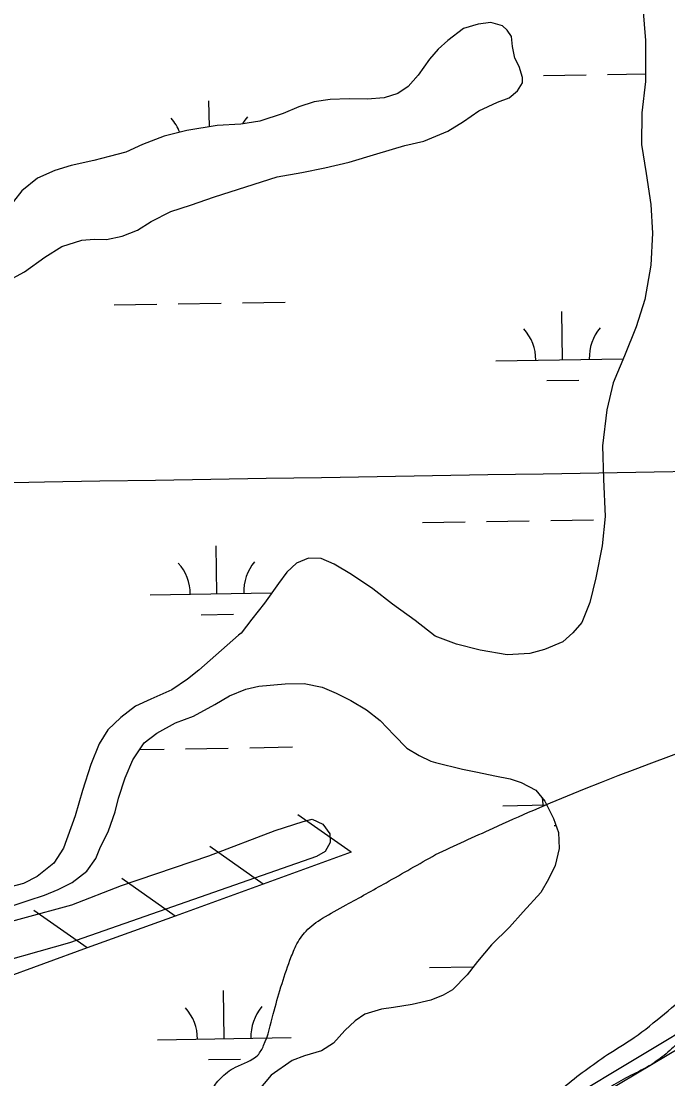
# Model space of a CAD drawing. Extents: x 3855477 to 3893699, y 299188 to 325115.
# Drawn here: x 3877889 to 3878373, y 319617 to 320408 of the extents above; entities that cross this region are included whole.
import ezdxf

# ---------------------------------------------------------------- set-up
doc = ezdxf.new("R2010")
doc.units = 0
for name, color, linetype in [('V-GRID-MAJR', 7, 'Continuous'), ('V-LEVE-TOET', 7, 'Continuous'), ('V-RIVR-EDGE', 7, 'Continuous'), ('V-RRAP-FSHR', 7, 'Continuous'), ('V-TOPO-DPTH', 7, 'Continuous'), ('V-TOPO-SHOR', 7, 'Continuous'), ('V-TOPO-WATR', 7, 'Continuous'), ('V-WETL-SWMP', 7, 'Continuous')]:
    doc.layers.add(name, color=color, linetype=linetype)

msp = doc.modelspace()

# ---------------------------------------------------------------- linework, layer by layer
at = {"layer": 'V-GRID-MAJR'}
msp.add_spline([(3859493.37, 319766.96), (3864801.73, 319851.51), (3870110.07, 319936.83), (3875418.41, 320022.92), (3880726.72, 320109.79), (3886035.03, 320197.43), (3891343.33, 320285.84)], degree=3, dxfattribs=at)
at = {"layer": 'V-LEVE-TOET'}
msp.add_lwpolyline([(3877472.51, 319610.94), (3877495.82, 319617.85), (3877529.34, 319627.82), (3877625.55, 319653.27), (3877690.38, 319673.18), (3877853.5, 319727.35), (3877927.11, 319747.38), (3877964.22, 319761.79), (3878029.76, 319783.9), (3878079.24, 319802.87), (3878100.36, 319809.74), (3878106.93, 319811.29), (3878115.02, 319807.75), (3878120.24, 319800.5), (3878120.33, 319793.92), (3878116.76, 319787.29), (3878110.23, 319783.54), (3877925.31, 319718.83), (3877854.62, 319698.84), (3877757.07, 319664.59), (3877726.48, 319654.66), (3877573.53, 319605.74)], dxfattribs=at)
at = {"layer": 'V-RIVR-EDGE'}
for points in [[(3878199.36, 319784.89), (3878242.45, 319804.71), (3878272.77, 319818.19), (3878683.68, 319986.95), (3878696.45, 319990.9), (3878703.61, 319986.9), (3878719.49, 319963.75), (3878727.44, 319951.77), (3878734.6, 319949.36), (3878748.15, 319950.12), (3878772.88, 319957.24)], [(3877050.53, 318877.48), (3877062.92, 318888.61), (3877075.29, 318895.75), (3877096.45, 318910.84), (3877122.4, 318930.71), (3877150.75, 318952.16), (3877177.11, 318974.01), (3877208.26, 319000.64), (3877221.85, 319015.75), (3877234.64, 319033.25), (3877246.24, 319047.57), (3877269, 319066.24), (3877290.56, 319080.94), (3877321.29, 319098.4), (3877348.42, 319112.28), (3877392.73, 319141.66), (3877417.88, 319157.94), (3877450.63, 319186.95), (3877471.8, 319206.43), (3877491.77, 319223.91), (3877510.13, 319235.42), (3877524.5, 319242.16), (3877540.07, 319254.08), (3877566.84, 319282.71), (3877597.61, 319317.31), (3877618.4, 319343.56), (3877633.58, 319355.08), (3877648.34, 319361.82), (3877665.88, 319364.56), (3877680.64, 319368.51), (3877710.96, 319381.19), (3877746.07, 319397.44), (3877785.17, 319415.28), (3877821.48, 319434.32), (3877868.98, 319463.3), (3877927.25, 319497.82), (3877999.89, 319541.08), (3878013.06, 319550.22), (3878016.66, 319555.39), (3878018.27, 319560.97), (3878024.31, 319583.67), (3878031.54, 319608.36), (3878038.34, 319617.51), (3878049.52, 319625.85), (3878066.28, 319634.97), (3878070.68, 319642.14), (3878077.91, 319665.63), (3878090.37, 319705.85), (3878094.78, 319716.6), (3878102.38, 319727.74), (3878114.76, 319737.28), (3878132.32, 319747.2), (3878162.25, 319763.86), (3878199.36, 319784.89)], [(3877073.38, 318850.92), (3877055.42, 318841), (3877028.28, 318823.53), (3876991.96, 318801.7), (3876971.6, 318789), (3876950.05, 318774.71), (3876940.46, 318765.56), (3876928.89, 318759.22), (3876919.72, 318759.24), (3876914.14, 318759.65), (3876911.35, 318760.46), (3876910.57, 318766.83), (3876916.18, 318775.99), (3876927.75, 318782.73), (3876932.94, 318787.9), (3876936.54, 318792.28), (3876951.71, 318802.6), (3876982.44, 318820.86), (3877004.79, 318832.76), (3877020.35, 318838.3), (3877041.11, 318852.99), (3877056.68, 318863.72), (3877092.61, 318888.73), (3877122.55, 318910.18), (3877157.29, 318936.4), (3877183.64, 318957.06), (3877204.02, 318979.32), (3877221.2, 318997.22), (3877235.99, 319012.32), (3877249.59, 319033.81), (3877267.17, 319050.11), (3877285.53, 319061.62), (3877299.9, 319070.75), (3877311.06, 319074.31), (3877329.82, 319083.83), (3877349.77, 319095.74), (3877371.33, 319108.44), (3877382.1, 319113.99), (3877388.08, 319115.97), (3877392.88, 319120.74), (3877396.48, 319128.3), (3877402.08, 319134.26), (3877408.06, 319137.44), (3877415.64, 319140.61), (3877432.8, 319149.33), (3877447.98, 319161.25), (3877466.76, 319181.13), (3877478.34, 319191.46), (3877487.52, 319198.22), (3877506.3, 319214.91), (3877517.47, 319222.05), (3877524.66, 319226.02), (3877534.62, 319226.79), (3877542.19, 319226.78), (3877548.97, 319226.76), (3877554.55, 319228.74), (3877563.36, 319245.45), (3877581.75, 319269.32), (3877605.73, 319293.97), (3877626.5, 319314.25), (3877638.88, 319323.38), (3877656.83, 319332.5), (3877687.15, 319345.58), (3877735.42, 319364.59), (3877803.65, 319396.3), (3877859.52, 319427.25), (3877905.02, 319451.85), (3877945.33, 319474.47), (3877997.61, 319503.43), (3878019.55, 319515.33), (3878029.52, 319516.9), (3878042.67, 319514.87), (3878047.84, 319511.28), (3878052.6, 319502.5), (3878061.74, 319491.71), (3878073.27, 319481.72), (3878083.23, 319478.11), (3878092, 319478.49), (3878103.56, 319480.45), (3878131.49, 319495.13), (3878140.27, 319499.09), (3878149.84, 319501.46), (3878160.61, 319504.22), (3878180.56, 319512.94), (3878205.3, 319528.42), (3878218.88, 319537.55), (3878218.88, 319539.15), (3878216.89, 319541.15), (3878216.9, 319544.73), (3878218.5, 319547.52), (3878227.28, 319551.88), (3878246.44, 319563.79), (3878263.61, 319576.5), (3878279.19, 319592.4), (3878295.18, 319610.7), (3878311.15, 319623.41), (3878327.92, 319635.32), (3878347.88, 319648.03), (3878370.64, 319665.91), (3878392.2, 319683.39), (3878412.17, 319698.48), (3878422.95, 319707.22), (3878432.93, 319715.97), (3878438.12, 319718.74), (3878444.9, 319721.52), (3878450.88, 319722.3), (3878455.66, 319722.29), (3878460.84, 319719.48), (3878461.23, 319714.7), (3878459.21, 319707.53), (3878454.41, 319698.78), (3878446.02, 319691.62), (3878432.85, 319683.29), (3878411.7, 319670.99), (3878398.92, 319661.45), (3878384.54, 319647.94), (3878374.55, 319638.4), (3878362.97, 319629.26), (3878347.01, 319620.53), (3878332.64, 319612.6), (3878322.26, 319604.65), (3878303.89, 319589.95), (3878281.53, 319569.28), (3878262.35, 319551), (3878258.75, 319546.22), (3878255.55, 319539.06), (3878249.16, 319533.49), (3878239.57, 319527.14), (3878229.61, 319524.77), (3878220.42, 319518.42), (3878195.68, 319504.93), (3878181.72, 319498.19), (3878171.74, 319493.43), (3878162.56, 319486.28), (3878151.39, 319481.53), (3878126.65, 319472.02), (3878094.33, 319453.37), (3878061.6, 319434.72)]]:
    msp.add_spline(points, degree=3, dxfattribs=at)
at = {"layer": 'V-RRAP-FSHR'}
for p, q in [((3878136.12, 319786.67), (3878096.15, 319814.72)), ((3878070.32, 319762.8), (3878030.35, 319790.85)), ((3878004.52, 319738.93), (3877964.55, 319766.98)), ((3877938.71, 319715.06), (3877898.74, 319743.11))]:
    msp.add_line(p, q, dxfattribs=at)
for points in [[(3876931.21, 318780.95), (3877153.85, 318947.87), (3877384.07, 319090.24), (3877720.56, 319286.62), (3878184.96, 319523.26), (3878396.18, 319648.95), (3878618.02, 319749.1), (3878835.19, 319834.07), (3879377.43, 319985.37), (3880023.15, 320134.65), (3880260.93, 320171.97), (3880414.78, 320178.75), (3880574.34, 320171.5), (3881564.99, 320168.46), (3882290.98, 320136.72)], [(3878136.12, 319786.67), (3878070.32, 319762.8)], [(3878070.32, 319762.8), (3878004.52, 319738.93)], [(3878004.52, 319738.93), (3877938.71, 319715.06)], [(3877938.71, 319715.06), (3877872.91, 319691.19)]]:
    msp.add_lwpolyline(points, dxfattribs=at)
at = {"layer": 'V-TOPO-DPTH'}
msp.add_lwpolyline([(3878403.63, 319664.92), (3878350.54, 319632.84), (3878297.24, 319601.1)], dxfattribs=at)
at = {"layer": 'V-TOPO-SHOR'}
for points in [[(3878353.1, 320433.48), (3878356.41, 320393.66), (3878356.44, 320362.87), (3878353.6, 320339.54), (3878353.53, 320315.85), (3878356.98, 320294.19), (3878360.46, 320270.95), (3878361.54, 320249.65), (3878360.29, 320225.55), (3878355.91, 320199.83), (3878349.48, 320179.61), (3878340.7, 320157.78), (3878332.29, 320137.53), (3878327.43, 320117.33), (3878324.25, 320090.45), (3878324.98, 320065.59), (3878326.16, 320037.58), (3878324.09, 320015.84), (3878319.29, 319991.69), (3878314.8, 319973.47), (3878308.69, 319958.39), (3878302.08, 319950.8), (3878294.68, 319943.99), (3878280.94, 319938.27), (3878269.93, 319935.36), (3878252.96, 319934.33), (3878232.79, 319937.61), (3878214.96, 319942.1), (3878199.09, 319948.2), (3878183.93, 319959.84)], [(3878231.6, 320341.03), (3878245.73, 320347.53), (3878254.36, 320350.81), (3878260.61, 320356.03), (3878264.48, 320362), (3878264.46, 320362.79), (3878264.42, 320365.95), (3878261.94, 320374.2), (3878258.7, 320380.48), (3878257, 320389.14), (3878256.1, 320396.62), (3878252.88, 320401.32), (3878249.29, 320404.43), (3878240.57, 320407.07), (3878231.11, 320405.76), (3878220.1, 320402.45), (3878208.38, 320393.6), (3878201.36, 320387.19), (3878194.76, 320379.6), (3878186.24, 320367.64), (3878178.85, 320359.25), (3878171.03, 320354.01), (3878160.81, 320350.71), (3878148.19, 320349.75), (3878134.77, 320349.96), (3878120.56, 320349.37), (3878108.35, 320347.63), (3878096.96, 320343.92), (3878085.18, 320339.02), (3878067.89, 320333.26), (3878053.71, 320331.09), (3878035.96, 320330.05), (3878013.12, 320326.19), (3877996.2, 320322.01), (3877980.1, 320315.87), (3877967.55, 320310.17), (3877954.96, 320306.84), (3877943.55, 320303.92), (3877926.63, 320300.14), (3877914.44, 320296.42), (3877901.5, 320290.71), (3877889.79, 320281.08), (3877883.58, 320273.1)], [(3877876.91, 320212.61), (3877891.8, 320220.71), (3877907.04, 320231.58), (3877919.56, 320239.64), (3877934.5, 320244.19), (3877943.96, 320245.11), (3877953.05, 320244.84), (3877964.85, 320247.37), (3877976.24, 320251.87), (3877986.41, 320258.32), (3878001.31, 320265.63), (3878015.85, 320270.57), (3878033.93, 320276.74), (3878080.7, 320291.59), (3878099.2, 320295), (3878116.53, 320298.39), (3878134.63, 320302.59), (3878155.46, 320308.8), (3878176.3, 320315), (3878190.47, 320318.35), (3878208.52, 320325.71), (3878220.27, 320332.98), (3878231.6, 320341.03)], [(3878183.93, 319959.84), (3878167.18, 319972.24), (3878152.42, 319983.48), (3878136.48, 319994.32), (3878123.35, 320002.03), (3878113.82, 320006.24), (3878104.34, 320006.51), (3878095.31, 320002.83), (3878087.91, 319996.02), (3878081.7, 319987.65), (3878071.25, 319972.9)], [(3878071.25, 319972.9), (3878061.94, 319960.93), (3878053.79, 319950.55), (3878051.84, 319948.95), (3878022.2, 319922.88), (3878013.6, 319916.05), (3878001.87, 319908), (3877986.18, 319901.07), (3877974.8, 319895.79), (3877963.87, 319887.35), (3877954.12, 319878.13), (3877947.55, 319867.78), (3877941.45, 319852.3), (3877935, 319832.87), (3877929.74, 319813.85), (3877920.99, 319789.65), (3877913.65, 319778.5), (3877901.15, 319768.46), (3877890.96, 319763.19), (3877872.86, 319758.6)], [(3877879.61, 319745.52), (3877894.54, 319750.46), (3877906.71, 319754.58), (3877916.92, 319758.66), (3877927.5, 319763.94), (3877938.44, 319772.38), (3877945.01, 319781.94), (3877948.07, 319789.48), (3877954.6, 319802.59), (3877959.53, 319816.86), (3877962.15, 319827.16), (3877967.08, 319842.23), (3877972.81, 319855.72), (3877981.32, 319868.47), (3877990.69, 319875.7), (3878004.79, 319883.39), (3878018.15, 319888.31), (3878034.2, 319897.21), (3878045.17, 319903.68), (3878057.33, 319908.58), (3878067.17, 319910.69), (3878086.88, 319912.54), (3878101.08, 319912.73)], [(3878101.08, 319912.73), (3878114.54, 319910.15), (3878124.86, 319905.56), (3878135.98, 319900.18), (3878147.52, 319893.24), (3878157.9, 319885.09), (3878168.31, 319874.19), (3878177.91, 319864.45), (3878187.06, 319859.05), (3878195.8, 319854.83), (3878199.37, 319853.7), (3878219.56, 319848.84), (3878230.64, 319846.63), (3878243.71, 319843.65), (3878255.18, 319841.44), (3878263.5, 319838.79), (3878274.24, 319833.02), (3878281.06, 319824.82), (3878287.55, 319811.89), (3878291.25, 319801.28), (3878291.81, 319789.45)]]:
    msp.add_lwpolyline(points, dxfattribs=at)
at = {"layer": 'V-TOPO-WATR'}
msp.add_lwpolyline([(3878403.63, 319664.92), (3878350.54, 319632.84), (3878297.24, 319601.1)], dxfattribs=at)
at = {"layer": 'V-WETL-SWMP'}
for p, q in [((3878184.06, 320365.74), (3878184.57, 320365.75)), ((3878280.05, 320367.3), (3878312.05, 320367.82)), ((3878328.04, 320368.08), (3878356.43, 320368.55)), ((3878030.05, 320329.05), (3878029.73, 320348.48)), ((3877958.8, 320195.87), (3877990.8, 320196.39)), ((3878006.79, 320196.65), (3878038.79, 320197.18)), ((3878054.79, 320197.44), (3878086.78, 320197.96)), ((3878294.36, 320154.9), (3878293.77, 320190.9)), ((3878244.36, 320154.09), (3878339.81, 320155.64)), ((3878282.61, 320139.28), (3878306.61, 320139.67)), ((3878189.48, 320033.11), (3878221.48, 320033.63)), ((3878237.48, 320033.89), (3878269.47, 320034.41)), ((3878285.47, 320034.67), (3878317.46, 320035.19)), ((3878035.74, 319979.85), (3878035.15, 320015.85)), ((3877985.74, 319979.04), (3878076.65, 319980.52)), ((3878023.99, 319964.23), (3878047.99, 319964.62)), ((3877977.98, 319863.47), (3877996.21, 319863.76)), ((3878012.21, 319864.02), (3878044.21, 319864.54)), ((3878060.21, 319864.81), (3878092.2, 319865.33)), ((3878249.78, 319821.46), (3878282.48, 319821.99)), ((3878288.03, 319806.65), (3878289.37, 319806.67)), ((3878194.9, 319700.48), (3878226.9, 319701)), ((3878041.16, 319647.22), (3878040.57, 319683.22)), ((3877991.16, 319646.41), (3878091.15, 319648.04)), ((3878029.41, 319631.6), (3878053.41, 319631.99))]:
    msp.add_line(p, q, dxfattribs=at)
for points in [[(3878353.1, 320433.48), (3878356.41, 320393.66), (3878356.44, 320362.87), (3878353.6, 320339.54), (3878353.53, 320315.85), (3878356.98, 320294.19), (3878360.46, 320270.95), (3878361.54, 320249.65), (3878360.29, 320225.55), (3878355.91, 320199.83), (3878349.48, 320179.61), (3878340.7, 320157.78), (3878332.29, 320137.53), (3878327.43, 320117.33), (3878324.25, 320090.45), (3878324.98, 320065.59), (3878326.16, 320037.58), (3878324.09, 320015.84), (3878319.29, 319991.69), (3878314.8, 319973.47), (3878308.69, 319958.39), (3878302.08, 319950.8), (3878294.68, 319943.98), (3878280.94, 319938.27), (3878269.93, 319935.36), (3878252.96, 319934.33), (3878232.79, 319937.61), (3878214.96, 319942.1), (3878199.09, 319948.2), (3878183.93, 319959.84)], [(3877876.91, 320212.61), (3877891.8, 320220.71), (3877907.04, 320231.58), (3877919.56, 320239.64), (3877934.5, 320244.19), (3877943.96, 320245.11), (3877953.05, 320244.84), (3877964.85, 320247.37), (3877976.24, 320251.87), (3877986.42, 320258.32), (3878001.31, 320265.63), (3878015.85, 320270.57), (3878033.93, 320276.74), (3878080.7, 320291.59), (3878099.2, 320295), (3878116.53, 320298.4), (3878134.63, 320302.59), (3878155.46, 320308.8), (3878176.3, 320315), (3878190.47, 320318.35), (3878208.52, 320325.71), (3878220.27, 320332.98), (3878231.6, 320341.03), (3878245.73, 320347.53), (3878254.37, 320350.81), (3878260.61, 320356.03), (3878264.48, 320362), (3878264.46, 320362.79), (3878264.42, 320365.95), (3878261.94, 320374.2), (3878258.7, 320380.48), (3878257, 320389.14), (3878256.1, 320396.62), (3878252.88, 320401.32), (3878249.29, 320404.43), (3878240.57, 320407.07), (3878231.11, 320405.76), (3878220.1, 320402.45), (3878208.38, 320393.6), (3878201.37, 320387.19), (3878194.76, 320379.6), (3878186.24, 320367.64), (3878178.85, 320359.25), (3878171.03, 320354.01), (3878160.81, 320350.71), (3878148.19, 320349.75), (3878134.77, 320349.96), (3878120.56, 320349.37), (3878108.35, 320347.63), (3878096.96, 320343.92), (3878085.18, 320339.02), (3878067.89, 320333.26), (3878053.71, 320331.09), (3878035.96, 320330.05), (3878013.12, 320326.19), (3877996.2, 320322.01), (3877980.1, 320315.87), (3877967.55, 320310.17), (3877954.96, 320306.84), (3877943.55, 320303.92), (3877926.63, 320300.14), (3877914.44, 320296.42), (3877901.5, 320290.71), (3877889.79, 320281.08), (3877883.58, 320273.1)], [(3878183.93, 319959.84), (3878167.18, 319972.24), (3878152.42, 319983.48), (3878136.48, 319994.32), (3878123.35, 320002.03), (3878113.82, 320006.24), (3878104.34, 320006.51), (3878095.31, 320002.83), (3878087.91, 319996.02), (3878081.7, 319987.65), (3878071.25, 319972.9), (3878061.94, 319960.93), (3878053.79, 319950.55), (3878051.84, 319948.95), (3878022.2, 319922.88), (3878013.6, 319916.05), (3878001.87, 319908), (3877986.18, 319901.07), (3877974.8, 319895.79), (3877963.87, 319887.35), (3877954.12, 319878.13), (3877947.55, 319867.78), (3877941.45, 319852.3), (3877935, 319832.87), (3877929.74, 319813.85), (3877920.99, 319789.65), (3877913.64, 319778.5), (3877901.15, 319768.46), (3877890.96, 319763.19), (3877872.86, 319758.6)], [(3877879.61, 319745.52), (3877894.54, 319750.46), (3877906.71, 319754.58), (3877916.92, 319758.66), (3877927.5, 319763.94), (3877938.44, 319772.38), (3877945.01, 319781.94), (3877948.07, 319789.48), (3877954.6, 319802.59), (3877959.53, 319816.86), (3877962.15, 319827.16), (3877967.08, 319842.23), (3877972.81, 319855.72), (3877981.32, 319868.47), (3877990.69, 319875.7), (3878004.79, 319883.39), (3878018.15, 319888.31), (3878034.2, 319897.21), (3878045.17, 319903.68), (3878057.33, 319908.58), (3878067.17, 319910.69), (3878086.88, 319912.54), (3878101.08, 319912.73), (3878114.54, 319910.15), (3878124.86, 319905.56), (3878135.98, 319900.19), (3878147.52, 319893.24), (3878157.9, 319885.09), (3878168.31, 319874.19), (3878177.91, 319864.45), (3878187.06, 319859.05), (3878195.8, 319854.83), (3878199.37, 319853.7), (3878219.56, 319848.84), (3878230.64, 319846.63), (3878243.71, 319843.65), (3878255.18, 319841.44), (3878263.5, 319838.79), (3878274.24, 319833.02), (3878281.06, 319824.82), (3878287.55, 319811.89), (3878291.25, 319801.28), (3878291.81, 319789.45), (3878288.82, 319776.78), (3878283.83, 319766.45), (3878278.05, 319756.51), (3878264.83, 319742.12), (3878254.73, 319730.54), (3878241.1, 319717.33), (3878230.61, 319704.95), (3878222.85, 319694.98), (3878211.96, 319683.78), (3878204.91, 319679.73), (3878195.88, 319676.06), (3878181.72, 319672.71)], [(3878181.72, 319672.71), (3878167.94, 319670.54), (3878158.88, 319669.23), (3878146.3, 319665.51), (3878139.26, 319660.68), (3878131.47, 319653.47), (3878122.92, 319643.88), (3878113.92, 319638.23), (3878101.34, 319634.51), (3878091.92, 319630.83), (3878076.28, 319619.96), (3878065.8, 319607.58)]]:
    msp.add_lwpolyline(points, dxfattribs=at)
for centre, start, end in [((3877975.07, 320312.06), 21.36469, 41.7052), ((3878085.55, 320313.86), 140.16154, 150.39797), ((3878239.11, 320154.48), 0.16154, 41.7052), ((3878349.58, 320156.28), 140.16154, 181.7052), ((3877980.49, 319979.43), 0.16154, 41.7052), ((3878090.96, 319981.23), 140.16154, 181.7052), ((3878244.53, 319821.85), 0.16154, 8.04482), ((3877985.91, 319646.8), 0.16154, 41.7052), ((3878096.38, 319648.6), 140.16154, 181.7052)]:
    msp.add_arc(centre, 35.25, start, end, dxfattribs=at)

doc.saveas('drawing.dxf')
